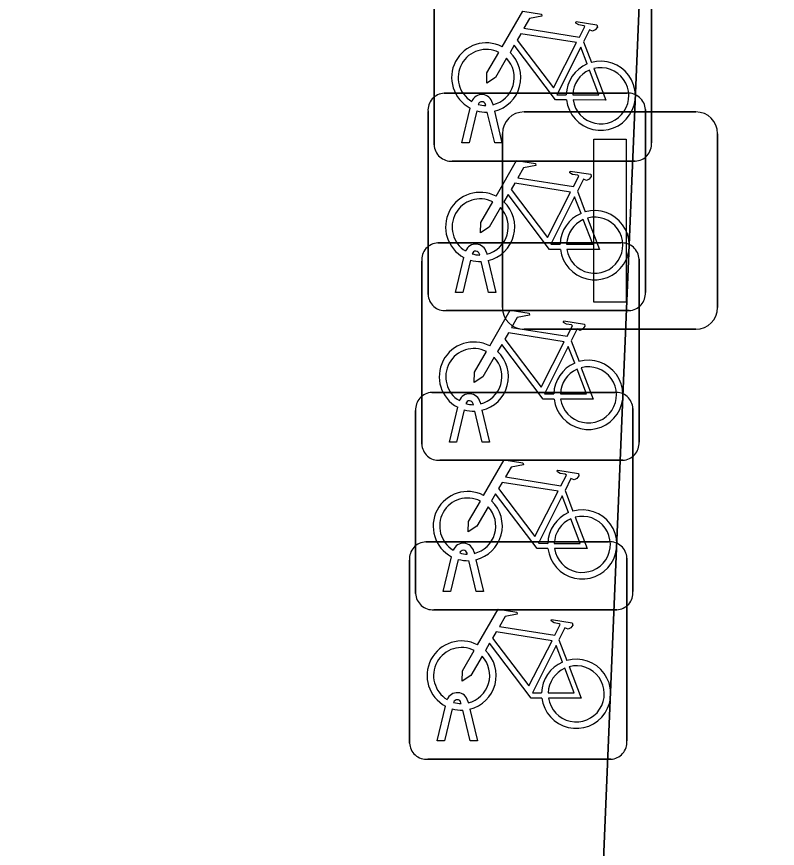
# Model space of a CAD drawing. Extents: x 160888 to 161385, y 386490 to 386908.
# Drawn here: x 161062.964 to 161066.461, y 386682.383 to 386686.206 of the extents above; entities that cross this region are included whole.
import ezdxf

# ---------------------------------------------------------------- set-up
doc = ezdxf.new("R2010")
doc.units = 0
for name, color, linetype in [('IMGEO_Fietsenrek', 7, 'Continuous'), ('IMGEO_Lichtmast', 7, 'Continuous'), ('IMGEO_Pand', 7, 'Continuous'), ('IMGEO_Voetpad_open', 7, 'Continuous')]:
    doc.layers.add(name, color=color, linetype=linetype)

msp = doc.modelspace()

# ---------------------------------------------------------------- linework, layer by layer
at = {"layer": 'IMGEO_Fietsenrek'}
for p, q in [((161064.8835, 386685.6159), (161064.8835, 386686.4568)), ((161064.8835, 386686.4568), (161064.8835, 386685.6159)), ((161065.8825, 386686.4661), (161065.8825, 386685.6252)), ((161065.8825, 386685.6252), (161065.8825, 386686.4661)), ((161065.5702, 386686.0902), (161065.6065, 386685.995)), ((161064.9299, 386685.8535), (161065.7708, 386685.8535)), ((161065.7708, 386685.8535), (161064.9299, 386685.8535)), ((161065.1209, 386685.7969), (161065.1199, 386685.8012)), ((161065.1516, 386685.8084), (161065.1534, 386685.8005)), ((161064.8555, 386684.9289), (161064.8555, 386685.7698)), ((161064.8555, 386685.7698), (161064.8555, 386684.9289)), ((161065.0105, 386685.6253), (161065.0488, 386685.7853)), ((161065.0792, 386685.7731), (161065.0439, 386685.6253)), ((161065.162, 386685.6253), (161065.1281, 386685.767)), ((161065.1604, 386685.7713), (161065.1954, 386685.6253)), ((161065.8545, 386685.7791), (161065.8545, 386684.9382)), ((161065.8545, 386684.9382), (161065.8545, 386685.7791)), ((161065.0439, 386685.6253), (161065.0105, 386685.6253)), ((161065.1954, 386685.6253), (161065.162, 386685.6253)), ((161065.8081, 386685.5415), (161064.9672, 386685.5415)), ((161064.9672, 386685.5415), (161065.8081, 386685.5415)), ((161065.5422, 386685.4032), (161065.5785, 386685.308)), ((161064.9009, 386685.1655), (161065.7418, 386685.1655)), ((161065.7418, 386685.1655), (161064.9009, 386685.1655)), ((161065.0929, 386685.1099), (161065.0919, 386685.1142)), ((161065.1236, 386685.1214), (161065.1254, 386685.1135)), ((161064.8265, 386684.2409), (161064.8265, 386685.0818)), ((161064.8265, 386685.0818), (161064.8265, 386684.2409)), ((161064.9825, 386684.9383), (161065.0208, 386685.0983)), ((161065.0512, 386685.0861), (161065.0159, 386684.9383)), ((161065.134, 386684.9383), (161065.1001, 386685.08)), ((161065.1324, 386685.0843), (161065.1674, 386684.9383)), ((161065.8255, 386685.0911), (161065.8255, 386684.2502)), ((161065.8255, 386684.2502), (161065.8255, 386685.0911)), ((161065.0159, 386684.9383), (161064.9825, 386684.9383)), ((161065.1674, 386684.9383), (161065.134, 386684.9383)), ((161065.7801, 386684.8545), (161064.9392, 386684.8545)), ((161064.9392, 386684.8545), (161065.7801, 386684.8545)), ((161065.5132, 386684.7152), (161065.5495, 386684.62)), ((161064.8729, 386684.4785), (161065.7138, 386684.4785)), ((161065.7138, 386684.4785), (161064.8729, 386684.4785)), ((161065.0639, 386684.4219), (161065.0629, 386684.4262)), ((161065.0946, 386684.4334), (161065.0964, 386684.4255)), ((161064.7985, 386683.5539), (161064.7985, 386684.3948)), ((161064.7985, 386684.3948), (161064.7985, 386683.5539)), ((161064.9535, 386684.2503), (161064.9918, 386684.4103)), ((161065.0222, 386684.3981), (161064.9869, 386684.2503)), ((161065.105, 386684.2503), (161065.0711, 386684.392)), ((161065.1034, 386684.3963), (161065.1384, 386684.2503)), ((161065.7975, 386684.4041), (161065.7975, 386683.5632)), ((161065.7975, 386683.5632), (161065.7975, 386684.4041)), ((161064.9869, 386684.2503), (161064.9535, 386684.2503)), ((161065.1384, 386684.2503), (161065.105, 386684.2503)), ((161065.7511, 386684.1665), (161064.9102, 386684.1665)), ((161064.9102, 386684.1665), (161065.7511, 386684.1665)), ((161065.4852, 386684.0282), (161065.5215, 386683.933)), ((161064.8449, 386683.7915), (161065.6858, 386683.7915)), ((161065.6858, 386683.7915), (161064.8449, 386683.7915)), ((161065.0359, 386683.7349), (161065.0349, 386683.7392)), ((161065.0666, 386683.7464), (161065.0684, 386683.7385)), ((161064.7705, 386682.8669), (161064.7705, 386683.7078)), ((161064.7705, 386683.7078), (161064.7705, 386682.8669)), ((161064.9255, 386683.5633), (161064.9638, 386683.7233)), ((161064.9942, 386683.7111), (161064.9589, 386683.5633)), ((161065.077, 386683.5633), (161065.0431, 386683.705)), ((161065.0754, 386683.7093), (161065.1104, 386683.5633)), ((161065.7695, 386683.7171), (161065.7695, 386682.8762)), ((161065.7695, 386682.8762), (161065.7695, 386683.7171)), ((161064.9589, 386683.5633), (161064.9255, 386683.5633)), ((161065.1104, 386683.5633), (161065.077, 386683.5633)), ((161065.7231, 386683.4795), (161064.8822, 386683.4795)), ((161064.8822, 386683.4795), (161065.7231, 386683.4795)), ((161065.4572, 386683.3412), (161065.4935, 386683.246)), ((161064.8975, 386682.8763), (161064.9358, 386683.0363)), ((161065.0079, 386683.0479), (161065.0069, 386683.0522)), ((161065.0386, 386683.0594), (161065.0404, 386683.0515)), ((161064.9662, 386683.0241), (161064.9309, 386682.8763)), ((161065.049, 386682.8763), (161065.0151, 386683.018)), ((161065.0474, 386683.0223), (161065.0824, 386682.8763)), ((161064.9309, 386682.8763), (161064.8975, 386682.8763)), ((161065.0824, 386682.8763), (161065.049, 386682.8763)), ((161065.6951, 386682.7925), (161064.8542, 386682.7925)), ((161064.8542, 386682.7925), (161065.6951, 386682.7925))]:
    msp.add_line(p, q, dxfattribs=at)
for points in [[(161065.1961, 386686.0672), (161065.2908, 386686.2307), (161065.377, 386686.2169), (161065.3787, 386686.2082), (161065.3226, 386686.1973), (161065.2964, 386686.152), (161065.5516, 386686.1112)], [(161065.5516, 386686.1112), (161065.5766, 386686.16), (161065.5715, 386686.164), (161065.5483, 386686.1677), (161065.5356, 386686.1752), (161065.5346, 386686.1783), (161065.5368, 386686.1829), (161065.6316, 386686.1678), (161065.6339, 386686.1575), (161065.6245, 386686.1451), (161065.6121, 386686.1387), (161065.5976, 386686.1449), (161065.5702, 386686.0902)], [(161065.5387, 386686.086), (161065.2819, 386686.127), (161065.2652, 386686.0982), (161065.4322, 386685.8779), (161065.5387, 386686.086)], [(161065.4918, 386685.8225), (161065.4421, 386685.8226), (161065.2514, 386686.0743), (161065.2324, 386686.0415)], [(161065.5867, 386685.988), (161065.5574, 386686.0648), (161065.448, 386685.8467), (161065.4907, 386685.8466)], [(161065.2168, 386686.0147), (161065.1652, 386685.9255), (161065.1253, 386685.8995), (161065.1265, 386685.947), (161065.181, 386686.0412)], [(161065.5207, 386685.8465), (161065.6406, 386685.8463), (161065.5974, 386685.9599)], [(161065.6172, 386685.9668), (161065.6722, 386685.8222), (161065.5221, 386685.8225)], [(161065.1681, 386685.3802), (161065.2628, 386685.5437), (161065.349, 386685.5299), (161065.3507, 386685.5212), (161065.2946, 386685.5103), (161065.2684, 386685.465), (161065.5236, 386685.4242)], [(161065.5236, 386685.4242), (161065.5486, 386685.473), (161065.5435, 386685.477), (161065.5203, 386685.4807), (161065.5076, 386685.4882), (161065.5066, 386685.4913), (161065.5088, 386685.4959), (161065.6036, 386685.4808), (161065.6059, 386685.4705), (161065.5965, 386685.4581), (161065.5841, 386685.4517), (161065.5696, 386685.4579), (161065.5422, 386685.4032)], [(161065.5107, 386685.399), (161065.2539, 386685.44), (161065.2372, 386685.4112), (161065.4042, 386685.1909), (161065.5107, 386685.399)], [(161065.4638, 386685.1355), (161065.4141, 386685.1356), (161065.2234, 386685.3873), (161065.2044, 386685.3545)], [(161065.5587, 386685.301), (161065.5294, 386685.3778), (161065.42, 386685.1597), (161065.4627, 386685.1596)], [(161065.1888, 386685.3277), (161065.1372, 386685.2385), (161065.0973, 386685.2125), (161065.0985, 386685.26), (161065.153, 386685.3542)], [(161065.4927, 386685.1595), (161065.6126, 386685.1593), (161065.5694, 386685.2729)], [(161065.5892, 386685.2798), (161065.6442, 386685.1352), (161065.4941, 386685.1355)], [(161065.1391, 386684.6922), (161065.2338, 386684.8557), (161065.32, 386684.8419), (161065.3217, 386684.8332), (161065.2656, 386684.8223), (161065.2394, 386684.777), (161065.4946, 386684.7362)], [(161065.4946, 386684.7362), (161065.5196, 386684.785), (161065.5145, 386684.789), (161065.4913, 386684.7927), (161065.4786, 386684.8002), (161065.4776, 386684.8033), (161065.4798, 386684.8079), (161065.5746, 386684.7928), (161065.5769, 386684.7825), (161065.5675, 386684.7701), (161065.5551, 386684.7637), (161065.5406, 386684.7699), (161065.5132, 386684.7152)], [(161065.4817, 386684.711), (161065.2249, 386684.752), (161065.2082, 386684.7232), (161065.3752, 386684.5029), (161065.4817, 386684.711)], [(161065.4348, 386684.4475), (161065.3851, 386684.4476), (161065.1944, 386684.6993), (161065.1754, 386684.6665)], [(161065.5297, 386684.613), (161065.5004, 386684.6898), (161065.391, 386684.4717), (161065.4337, 386684.4716)], [(161065.1598, 386684.6397), (161065.1082, 386684.5505), (161065.0683, 386684.5245), (161065.0695, 386684.572), (161065.124, 386684.6662)], [(161065.4637, 386684.4715), (161065.5836, 386684.4713), (161065.5404, 386684.5849)], [(161065.5602, 386684.5918), (161065.6152, 386684.4472), (161065.4651, 386684.4475)], [(161065.1111, 386684.0052), (161065.2058, 386684.1687), (161065.292, 386684.1549), (161065.2937, 386684.1462), (161065.2376, 386684.1353), (161065.2114, 386684.09), (161065.4666, 386684.0492)], [(161065.4666, 386684.0492), (161065.4916, 386684.098), (161065.4865, 386684.102), (161065.4633, 386684.1057), (161065.4506, 386684.1132), (161065.4496, 386684.1163), (161065.4518, 386684.1209), (161065.5466, 386684.1058), (161065.5489, 386684.0955), (161065.5395, 386684.0831), (161065.5271, 386684.0767), (161065.5126, 386684.0829), (161065.4852, 386684.0282)], [(161065.4537, 386684.024), (161065.1969, 386684.065), (161065.1802, 386684.0362), (161065.3472, 386683.8159), (161065.4537, 386684.024)], [(161065.4068, 386683.7605), (161065.3571, 386683.7606), (161065.1664, 386684.0123), (161065.1474, 386683.9795)], [(161065.5017, 386683.926), (161065.4724, 386684.0028), (161065.363, 386683.7847), (161065.4057, 386683.7846)], [(161065.1318, 386683.9527), (161065.0802, 386683.8635), (161065.0403, 386683.8375), (161065.0415, 386683.885), (161065.096, 386683.9792)], [(161065.4357, 386683.7845), (161065.5556, 386683.7843), (161065.5124, 386683.8979)], [(161065.5322, 386683.9048), (161065.5872, 386683.7602), (161065.4371, 386683.7605)], [(161065.0831, 386683.3182), (161065.1778, 386683.4817), (161065.264, 386683.4679), (161065.2657, 386683.4592), (161065.2096, 386683.4483), (161065.1834, 386683.403), (161065.4386, 386683.3622)], [(161065.4386, 386683.3622), (161065.4636, 386683.411), (161065.4585, 386683.415), (161065.4353, 386683.4187), (161065.4226, 386683.4262), (161065.4216, 386683.4293), (161065.4238, 386683.4339), (161065.5186, 386683.4188), (161065.5209, 386683.4085), (161065.5115, 386683.3961), (161065.4991, 386683.3897), (161065.4846, 386683.3959), (161065.4572, 386683.3412)], [(161065.4257, 386683.337), (161065.1689, 386683.378), (161065.1522, 386683.3492), (161065.3192, 386683.1289), (161065.4257, 386683.337)], [(161065.3788, 386683.0735), (161065.3291, 386683.0736), (161065.1384, 386683.3253), (161065.1194, 386683.2925)], [(161065.4737, 386683.239), (161065.4444, 386683.3158), (161065.335, 386683.0977), (161065.3777, 386683.0976)], [(161065.1038, 386683.2657), (161065.0522, 386683.1765), (161065.0123, 386683.1505), (161065.0135, 386683.198), (161065.068, 386683.2922)], [(161065.4077, 386683.0975), (161065.5276, 386683.0973), (161065.4844, 386683.2109)], [(161065.5042, 386683.2178), (161065.5592, 386683.0732), (161065.4091, 386683.0735)]]:
    msp.add_lwpolyline(points, dxfattribs=at)
for centre, radius, start, end in [((161065.1231, 386685.9259), 0.159, 62.6766, 242.1369), ((161065.1231, 386685.9259), 0.129, 63.3192, 238.903), ((161065.1231, 386685.9259), 0.159, 283.5766, 46.6042), ((161065.1231, 386685.9259), 0.129, 283.6043, 43.4302), ((161065.6497, 386685.8419), 0.159, 113.3408, 178.3217), ((161065.6497, 386685.8419), 0.159, 187.0065, 105.7708), ((161065.6497, 386685.8419), 0.129, 113.923, 177.9556), ((161065.6497, 386685.8419), 0.129, 188.6715, 104.5883), ((161064.9332, 386685.7756), 0.0779, 92.4484, 184.2845), ((161064.9332, 386685.7756), 0.0779, 92.4484, 184.2845), ((161065.1029, 386685.7973), 0.0499, 12.8025, 158.6934), ((161065.7766, 386685.7758), 0.0779, 2.4484, 94.2845), ((161065.7766, 386685.7758), 0.0779, 2.4484, 94.2845), ((161065.1029, 386685.7973), 0.0174, 12.8025, 163.4502), ((161065.1231, 386685.9259), 0.129, 253.415, 269.0204), ((161065.1231, 386685.9259), 0.159, 253.9967, 271.7867), ((161064.9614, 386685.6192), 0.0779, 182.4484, 274.2845), ((161064.9614, 386685.6192), 0.0779, 182.4484, 274.2845), ((161065.8048, 386685.6194), 0.0779, 272.4484, 4.2845), ((161065.8048, 386685.6194), 0.0779, 272.4484, 4.2845), ((161065.0951, 386685.2389), 0.159, 62.6766, 242.1369), ((161065.0951, 386685.2389), 0.129, 63.3192, 238.903), ((161065.0951, 386685.2389), 0.159, 283.5766, 46.6042), ((161065.0951, 386685.2389), 0.129, 283.6043, 43.4302), ((161065.6217, 386685.1549), 0.159, 113.3408, 178.3217), ((161065.6217, 386685.1549), 0.159, 187.0065, 105.7708), ((161065.6217, 386685.1549), 0.129, 113.923, 177.9556), ((161065.6217, 386685.1549), 0.129, 188.6715, 104.5883), ((161064.9042, 386685.0876), 0.0779, 92.4484, 184.2845), ((161064.9042, 386685.0876), 0.0779, 92.4484, 184.2845), ((161065.0749, 386685.1103), 0.0499, 12.8025, 158.6934), ((161065.7476, 386685.0878), 0.0779, 2.4484, 94.2845), ((161065.7476, 386685.0878), 0.0779, 2.4484, 94.2845), ((161065.0749, 386685.1103), 0.0174, 12.8025, 163.4502), ((161065.0951, 386685.2389), 0.129, 253.415, 269.0204), ((161065.0951, 386685.2389), 0.159, 253.9967, 271.7867), ((161064.9334, 386684.9322), 0.0779, 182.4484, 274.2845), ((161064.9334, 386684.9322), 0.0779, 182.4484, 274.2845), ((161065.7768, 386684.9324), 0.0779, 272.4484, 4.2845), ((161065.7768, 386684.9324), 0.0779, 272.4484, 4.2845), ((161065.0661, 386684.5509), 0.159, 62.6766, 242.1369), ((161065.0661, 386684.5509), 0.129, 63.3192, 238.903), ((161065.0661, 386684.5509), 0.159, 283.5766, 46.6042), ((161065.0661, 386684.5509), 0.129, 283.6043, 43.4302), ((161065.5927, 386684.4669), 0.159, 113.3408, 178.3217), ((161065.5927, 386684.4669), 0.159, 187.0065, 105.7708), ((161065.5927, 386684.4669), 0.129, 113.923, 177.9556), ((161065.5927, 386684.4669), 0.129, 188.6715, 104.5883), ((161064.8762, 386684.4006), 0.0779, 92.4484, 184.2845), ((161064.8762, 386684.4006), 0.0779, 92.4484, 184.2845), ((161065.0459, 386684.4223), 0.0499, 12.8025, 158.6934), ((161065.7196, 386684.4008), 0.0779, 2.4484, 94.2845), ((161065.7196, 386684.4008), 0.0779, 2.4484, 94.2845), ((161065.0459, 386684.4223), 0.0174, 12.8025, 163.4502), ((161065.0661, 386684.5509), 0.129, 253.415, 269.0204), ((161065.0661, 386684.5509), 0.159, 253.9967, 271.7867), ((161064.9044, 386684.2442), 0.0779, 182.4484, 274.2845), ((161064.9044, 386684.2442), 0.0779, 182.4484, 274.2845), ((161065.7478, 386684.2444), 0.0779, 272.4484, 4.2845), ((161065.7478, 386684.2444), 0.0779, 272.4484, 4.2845), ((161065.0381, 386683.8639), 0.159, 62.6766, 242.1369), ((161065.0381, 386683.8639), 0.129, 63.3192, 238.903), ((161065.0381, 386683.8639), 0.159, 283.5766, 46.6042), ((161065.0381, 386683.8639), 0.129, 283.6043, 43.4302), ((161065.5647, 386683.7799), 0.159, 113.3408, 178.3217), ((161065.5647, 386683.7799), 0.159, 187.0065, 105.7708), ((161065.5647, 386683.7799), 0.129, 113.923, 177.9556), ((161065.5647, 386683.7799), 0.129, 188.6715, 104.5883), ((161064.8482, 386683.7136), 0.0779, 92.4484, 184.2845), ((161064.8482, 386683.7136), 0.0779, 92.4484, 184.2845), ((161065.0179, 386683.7353), 0.0499, 12.8025, 158.6934), ((161065.6916, 386683.7138), 0.0779, 2.4484, 94.2845), ((161065.6916, 386683.7138), 0.0779, 2.4484, 94.2845), ((161065.0179, 386683.7353), 0.0174, 12.8025, 163.4502), ((161065.0381, 386683.8639), 0.129, 253.415, 269.0204), ((161065.0381, 386683.8639), 0.159, 253.9967, 271.7867), ((161064.8764, 386683.5572), 0.0779, 182.4484, 274.2845), ((161064.8764, 386683.5572), 0.0779, 182.4484, 274.2845), ((161065.7198, 386683.5574), 0.0779, 272.4484, 4.2845), ((161065.7198, 386683.5574), 0.0779, 272.4484, 4.2845), ((161065.0101, 386683.1769), 0.159, 62.6766, 242.1369), ((161065.0101, 386683.1769), 0.129, 63.3192, 238.903), ((161065.0101, 386683.1769), 0.159, 283.5766, 46.6042), ((161065.0101, 386683.1769), 0.129, 283.6043, 43.4302), ((161065.5367, 386683.0929), 0.159, 113.3408, 178.3217), ((161065.5367, 386683.0929), 0.159, 187.0065, 105.7708), ((161065.5367, 386683.0929), 0.129, 113.923, 177.9556), ((161065.5367, 386683.0929), 0.129, 188.6715, 104.5883), ((161064.9899, 386683.0483), 0.0499, 12.8025, 158.6934), ((161064.9899, 386683.0483), 0.0174, 12.8025, 163.4502), ((161065.0101, 386683.1769), 0.129, 253.415, 269.0204), ((161065.0101, 386683.1769), 0.159, 253.9967, 271.7867), ((161064.8484, 386682.8702), 0.0779, 182.4484, 274.2845), ((161064.8484, 386682.8702), 0.0779, 182.4484, 274.2845), ((161065.6918, 386682.8704), 0.0779, 272.4484, 4.2845), ((161065.6918, 386682.8704), 0.0779, 272.4484, 4.2845)]:
    msp.add_arc(centre, radius, start, end, dxfattribs=at)
at = {"layer": 'IMGEO_Lichtmast'}
for p, q in [((161065.2971, 386685.7675), (161066.0869, 386685.7675)), ((161066.0869, 386685.7675), (161065.2971, 386685.7675)), ((161065.1971, 386684.8685), (161065.1971, 386685.6675)), ((161065.1971, 386685.6675), (161065.1971, 386684.8685)), ((161066.1869, 386685.6675), (161066.1869, 386684.8685)), ((161066.1869, 386684.8685), (161066.1869, 386685.6675)), ((161066.0869, 386684.7685), (161065.2971, 386684.7685)), ((161065.2971, 386684.7685), (161066.0869, 386684.7685))]:
    msp.add_line(p, q, dxfattribs=at)
msp.add_lwpolyline([(161065.617, 386685.643), (161065.767, 386685.643), (161065.767, 386684.893), (161065.617, 386684.893), (161065.617, 386685.643)], dxfattribs=at)
for centre, start, end in [((161065.2971, 386685.6675), 90, 180), ((161065.2971, 386685.6675), 90, 180), ((161066.0869, 386685.6675), 0, 90), ((161066.0869, 386685.6675), 360, 90), ((161065.2971, 386684.8685), 180, 270), ((161065.2971, 386684.8685), 180, 270), ((161066.0869, 386684.8685), 270, 0), ((161066.0869, 386684.8685), 270, 0)]:
    msp.add_arc(centre, 0.1, start, end, dxfattribs=at)
at = {"layer": 'IMGEO_Pand'}
msp.add_lwpolyline([(161125.316, 386657.891), (161125.805, 386669.885), (161127.462, 386710.495), (161080.851, 386712.475), (161066.929, 386705.356), (161066.624, 386705.366), (161065.189, 386671.013), (161064.976, 386665.921), (161106.621, 386664.183), (161107.513, 386685.669), (161112.376, 386685.455), (161112.436, 386685.452), (161112.38, 386684.082), (161112.521, 386684.076), (161114.357, 386684.004), (161113.546, 386663.894), (161112.853, 386646.718)], dxfattribs=at)
at = {"layer": 'IMGEO_Voetpad_open'}
msp.add_lwpolyline([(161046.39, 386664.154), (161046.13, 386658.175), (161046.865, 386658.1), (161047.155, 386663.993), (161110.493, 386661.403), (161113.546, 386663.894), (161111.71, 386663.971), (161111.51, 386663.979), (161106.621, 386664.183), (161064.976, 386665.921), (161063.364, 386665.987), (161063.573, 386671.097), (161065.189, 386671.013), (161066.624, 386705.366), (161067.82, 386734.914)], dxfattribs=at)

doc.saveas('drawing.dxf')
